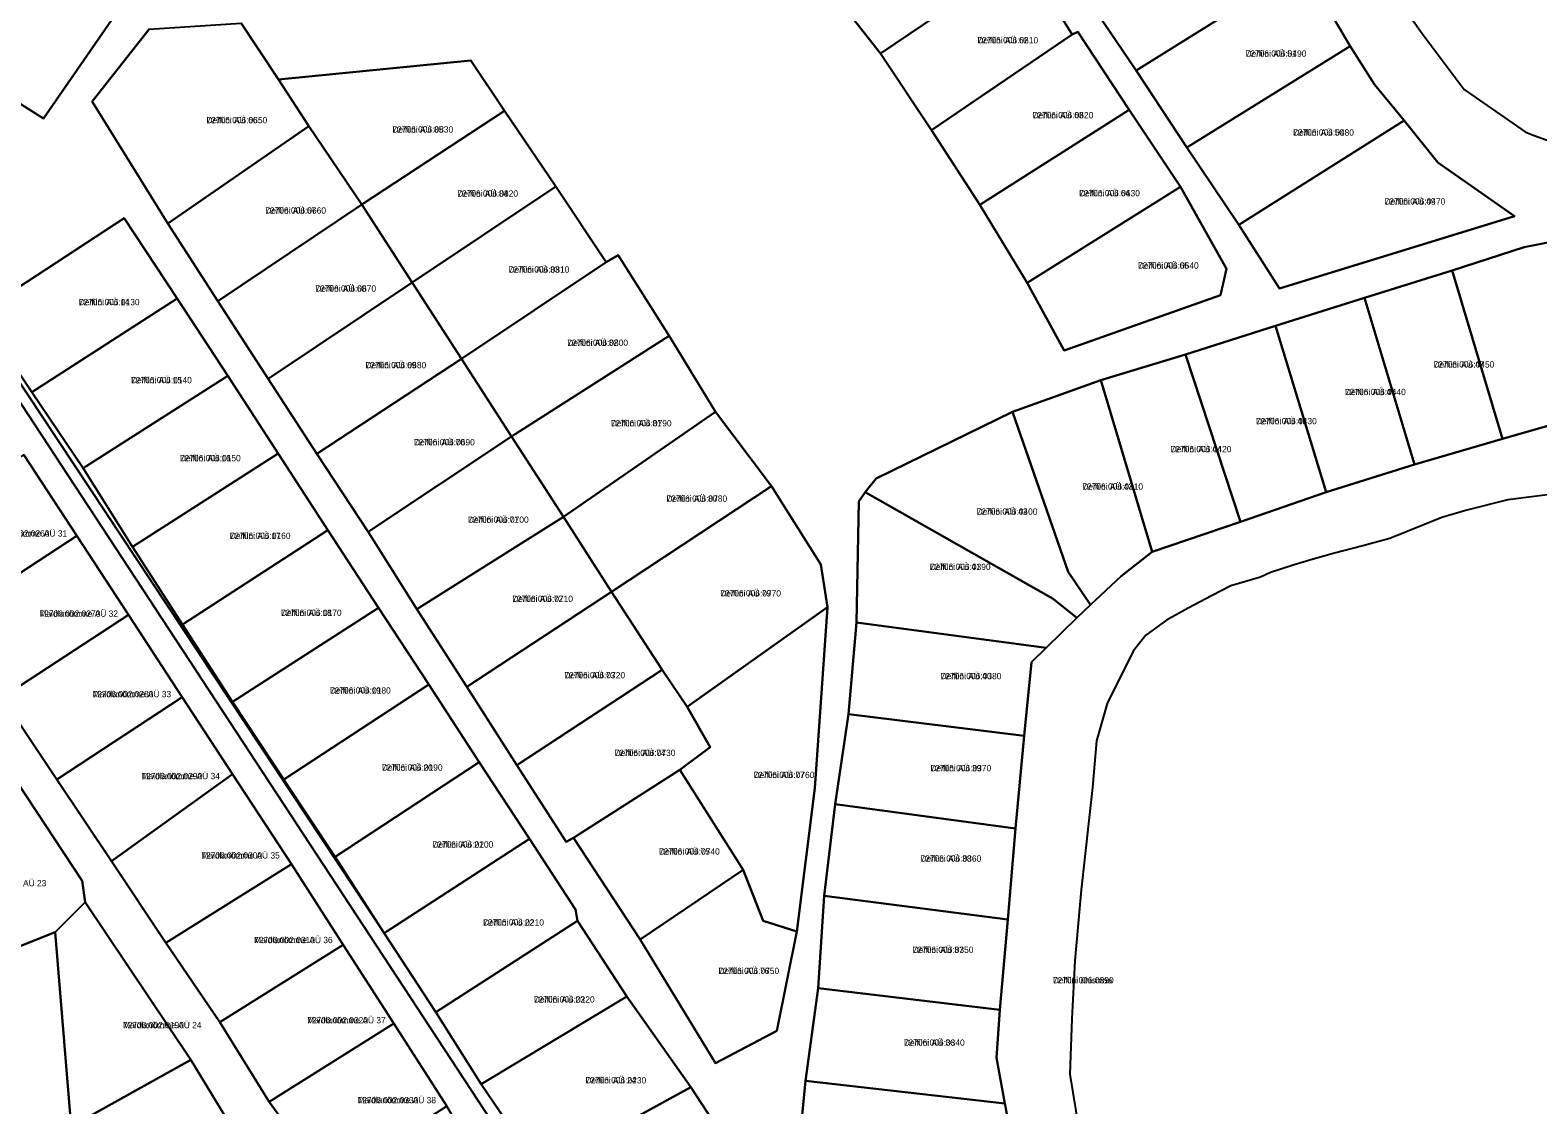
# Model space of a CAD drawing. Extents: x 504287 to 537970, y 6539941 to 6586214.
# Drawn here: x 537213.8 to 537573.4, y 6567871.7 to 6568127.9 of the extents above; entities that cross this region are included whole.
import ezdxf

# ---------------------------------------------------------------- set-up
doc = ezdxf.new("R2010")
doc.units = 0
for name, color, linetype in [('L_AADRESS', 7, 'Continuous'), ('PIIR', 7, 'Continuous'), ('TUNNUS', 7, 'Continuous')]:
    doc.layers.add(name, color=color, linetype=linetype)

msp = doc.modelspace()

# ---------------------------------------------------------------- linework, layer by layer
at = {"layer": 'PIIR'}
for points in [[(537162.52, 6568196.88), (537156.07, 6568195.16), (537157.85, 6568183.47), (537156.64, 6568141.07), (537174.01, 6568132.35), (537173.51, 6568131.43), (537196.61, 6568119.72), (537216.98, 6568106.85), (537233.19, 6568130.34), (537236.07, 6568135.82), (537238.06, 6568147.49), (537233.26, 6568150.33), (537213.26, 6568155.33), (537189.8, 6568165.38), (537182.88, 6568169.11), (537166.92, 6568186.44)], [(537504.12, 6568161.18), (537517.44, 6568143.22), (537477.61, 6568118.34), (537465.39, 6568136.48)], [(537213.26, 6568155.33), (537233.26, 6568150.33), (537238.06, 6568147.49), (537236.07, 6568135.82), (537233.19, 6568130.34), (537216.98, 6568106.85), (537196.61, 6568119.72)], [(537395.49, 6568154.59), (537446.29, 6568150.7), (537450.8, 6568145.49), (537416.67, 6568122.4), (537393.76, 6568151.53)], [(537395.49, 6568154.59), (537393.76, 6568151.53), (537416.67, 6568122.4), (537428.83, 6568104.09), (537440.32, 6568086.32), (537451.59, 6568067.72), (537460.44, 6568051.53), (537497.75, 6568064.73), (537499.16, 6568071.02), (537488.21, 6568090.6), (537475.96, 6568108.92), (537463.7, 6568127.52), (537462.38, 6568126.89), (537450.8, 6568145.49), (537446.29, 6568150.7)], [(537450.8, 6568145.49), (537462.38, 6568126.89), (537428.83, 6568104.09), (537416.67, 6568122.4)], [(537517.44, 6568143.22), (537528.64, 6568124.1), (537489.74, 6568100), (537477.61, 6568118.34)], [(537264.14, 6568129.64), (537273.06, 6568116.16), (537280.3, 6568105.09), (537246.62, 6568081.85), (537228.62, 6568110.93), (537242.15, 6568128.18)], [(537463.7, 6568127.52), (537475.96, 6568108.92), (537440.32, 6568086.32), (537428.83, 6568104.09), (537462.38, 6568126.89)], [(537528.64, 6568124.1), (537534.46, 6568115), (537541.55, 6568106.37), (537502.09, 6568081.5), (537489.74, 6568100)], [(537318.95, 6568120.7), (537326.97, 6568108.72), (537292.9, 6568086.34), (537280.3, 6568105.09), (537273.06, 6568116.16)], [(537326.97, 6568108.72), (537339.2, 6568090.67), (537304.92, 6568067.76), (537292.9, 6568086.34)], [(537475.96, 6568108.92), (537488.21, 6568090.6), (537451.59, 6568067.72), (537440.32, 6568086.32)], [(537280.3, 6568105.09), (537292.9, 6568086.34), (537258.56, 6568063.31), (537246.62, 6568081.85)], [(537541.55, 6568106.37), (537549.6, 6568096.4), (537567.88, 6568083.62), (537511.78, 6568066.35), (537502.09, 6568081.5)], [(537339.2, 6568090.67), (537351.17, 6568072.66), (537316.66, 6568049.56), (537304.92, 6568067.76)], [(537488.21, 6568090.6), (537499.16, 6568071.02), (537497.75, 6568064.73), (537460.44, 6568051.53), (537451.59, 6568067.72)], [(537292.9, 6568086.34), (537304.92, 6568067.76), (537270.56, 6568044.84), (537258.56, 6568063.31)], [(537236.25, 6568083.12), (537248.88, 6568063.99), (537214.23, 6568041.6), (537201.51, 6568060.46)], [(537577.87, 6568077.68), (537583.81, 6568077.46), (537611.4, 6568043.81), (537565.03, 6568030.47), (537552.97, 6568070.65), (537570.16, 6568076.2)], [(537354.05, 6568074.29), (537366.23, 6568055.05), (537328.61, 6568031.06), (537316.66, 6568049.56), (537351.17, 6568072.66)], [(537552.97, 6568070.65), (537565.03, 6568030.47), (537544.02, 6568024.39), (537532.09, 6568064.13)], [(537304.92, 6568067.76), (537316.66, 6568049.56), (537282.19, 6568026.89), (537270.56, 6568044.84)], [(537248.88, 6568063.99), (537260.96, 6568045.56), (537226.44, 6568023.53), (537214.23, 6568041.6)], [(537532.09, 6568064.13), (537544.02, 6568024.39), (537522.99, 6568017.77), (537510.85, 6568057.48)], [(537366.23, 6568055.05), (537377.28, 6568036.95), (537340.99, 6568011.88), (537328.61, 6568031.06)], [(537510.85, 6568057.48), (537522.99, 6568017.77), (537502.54, 6568010.71), (537489.42, 6568050.61)], [(537316.66, 6568049.56), (537328.61, 6568031.06), (537294.41, 6568008.3), (537282.19, 6568026.89)], [(537489.42, 6568050.61), (537502.54, 6568010.71), (537481.41, 6568003.55), (537469.19, 6568044.5)], [(537260.96, 6568045.56), (537272.99, 6568027.01), (537238.23, 6568004.72), (537226.44, 6568023.53)], [(537469.19, 6568044.5), (537481.41, 6568003.55), (537474.03, 6567997.78), (537466.75, 6567990.88), (537461.43, 6567998.77), (537448.13, 6568036.96)], [(537377.28, 6568036.95), (537390.6, 6568019.24), (537352.5, 6567994.03), (537340.99, 6568011.88)], [(537448.13, 6568036.96), (537461.43, 6567998.77), (537466.75, 6567990.88), (537463.49, 6567987.83), (537457.84, 6567992.31), (537413.01, 6568017.77), (537415.57, 6568021.05)], [(537328.61, 6568031.06), (537340.99, 6568011.88), (537306, 6567989.88), (537294.41, 6568008.3)], [(537182.39, 6568006.7), (537212.28, 6568026.67), (537224.91, 6568007.36), (537194.88, 6567987.72)], [(537272.99, 6568027.01), (537284.83, 6568008.73), (537250.17, 6567986.26), (537238.23, 6568004.72)], [(537390.6, 6568019.24), (537402.39, 6568000.57), (537403.98, 6567990.36), (537370.54, 6567966.59), (537364.52, 6567975.4), (537352.5, 6567994.03)], [(537413.01, 6568017.77), (537457.84, 6567992.31), (537463.49, 6567987.83), (537456.16, 6567980.69), (537410.91, 6567986.68), (537411.47, 6568015.54)], [(537340.99, 6568011.88), (537352.5, 6567994.03), (537317.92, 6567971.34), (537306, 6567989.88)], [(537284.83, 6568008.73), (537296.91, 6567990.21), (537262.06, 6567967.82), (537250.17, 6567986.26)], [(537194.88, 6567987.72), (537224.91, 6568007.36), (537237.26, 6567988.49), (537207.15, 6567968.79)], [(537352.5, 6567994.03), (537364.52, 6567975.4), (537329.89, 6567952.7), (537317.92, 6567971.34)], [(537296.91, 6567990.21), (537308.86, 6567971.9), (537274.33, 6567949.28), (537262.06, 6567967.82)], [(537403.98, 6567990.36), (537400.97, 6567947.16), (537396.66, 6567913.05), (537388.62, 6567915.6), (537383.87, 6567927.72), (537368.74, 6567951.59), (537375.99, 6567956.96), (537370.54, 6567966.59)], [(537207.15, 6567968.79), (537237.26, 6567988.49), (537250.09, 6567968.87), (537220.15, 6567949.29)], [(537410.91, 6567986.68), (537456.16, 6567980.69), (537452.64, 6567977.27), (537450.91, 6567959.68), (537409, 6567964.84)], [(537364.52, 6567975.4), (537370.54, 6567966.59), (537375.99, 6567956.96), (537368.74, 6567951.59), (537343.37, 6567935.38), (537341.68, 6567934.37), (537329.89, 6567952.7)], [(537308.86, 6567971.9), (537320.94, 6567953.39), (537286.55, 6567930.82), (537274.33, 6567949.28)], [(537220.15, 6567949.29), (537250.09, 6567968.87), (537262.09, 6567950.52), (537233.16, 6567929.81)], [(537409, 6567964.84), (537450.91, 6567959.68), (537448.84, 6567937.6), (537405.82, 6567943.42)], [(537233.16, 6567929.81), (537262.09, 6567950.52), (537276.1, 6567929.1), (537246.16, 6567910.32)], [(537320.94, 6567953.39), (537332.88, 6567935.09), (537298.26, 6567912.62), (537286.55, 6567930.82)], [(537368.74, 6567951.59), (537383.87, 6567927.72), (537359.28, 6567911.11), (537343.37, 6567935.38)], [(537176.69, 6567922.9), (537171.72, 6567922.13), (537171.47, 6567924.1), (537210.88, 6567948.36), (537226.17, 6567925.08), (537226.88, 6567920.02), (537219.74, 6567912.83), (537185.62, 6567899.24)], [(537405.82, 6567943.42), (537448.84, 6567937.6), (537447.02, 6567915.91), (537403.22, 6567921.51)], [(537332.88, 6567935.09), (537343.86, 6567918.3), (537344.37, 6567915.55), (537310.6, 6567893.78), (537298.26, 6567912.62)], [(537246.16, 6567910.32), (537276.1, 6567929.1), (537288.49, 6567909.82), (537259.06, 6567891.38)], [(537383.87, 6567927.72), (537388.62, 6567915.6), (537396.66, 6567913.05), (537391.87, 6567889.32), (537377.26, 6567881.63), (537359.28, 6567911.11)], [(537403.22, 6567921.51), (537447.02, 6567915.91), (537445.13, 6567894.33), (537401.73, 6567899.53)], [(537219.74, 6567912.83), (537226.88, 6567920.02), (537252.14, 6567882.4), (537223.61, 6567866.53)], [(537344.37, 6567915.55), (537356.14, 6567897.51), (537321.4, 6567876.59), (537310.6, 6567893.78)], [(537259.06, 6567891.38), (537288.49, 6567909.82), (537300.54, 6567891.05), (537270.77, 6567872.39)], [(537356.14, 6567897.51), (537371.39, 6567875.91), (537335.26, 6567856.07), (537321.4, 6567876.59)], [(537401.73, 6567899.53), (537445.13, 6567894.33), (537444.35, 6567882.86), (537446.31, 6567872.01), (537398.76, 6567877.41)], [(537270.77, 6567872.39), (537300.54, 6567891.05), (537313.2, 6567871.36), (537284.86, 6567853.08)], [(537223.61, 6567866.53), (537252.14, 6567882.4), (537263.12, 6567864.34), (537229.36, 6567843.46)], [(537371.39, 6567875.91), (537384.24, 6567856.21), (537348.49, 6567835.86), (537335.26, 6567856.07)], [(537398.76, 6567877.41), (537446.31, 6567872.01), (537449.67, 6567854.66), (537440.4, 6567851.29), (537437.29, 6567851.16), (537396.67, 6567856.17)]]:
    msp.add_lwpolyline(points, close=True, dxfattribs=at)
for points in [[(537465.39, 6568136.48), (537477.61, 6568118.34), (537489.74, 6568100), (537502.09, 6568081.5), (537511.78, 6568066.35), (537567.88, 6568083.62), (537549.6, 6568096.4), (537541.55, 6568106.37), (537534.46, 6568115), (537528.64, 6568124.1), (537517.44, 6568143.22)], [(537534.87, 6568142.64), (537545.89, 6568127.19), (537555.91, 6568113.77), (537561.35, 6568110.01), (537570.43, 6568103.73), (537571.96, 6568103.1), (537580.81, 6568099.84), (537588.49, 6568100.03), (537598.43, 6568099.88), (537616.93, 6568105.71), (537628.63, 6568110.63), (537639.16, 6568114.01), (537652.09, 6568120.45), (537655.38, 6568122.18), (537660.4, 6568124.83), (537667.13, 6568128.02)], [(537242.15, 6568128.18), (537228.62, 6568110.93), (537246.62, 6568081.85), (537258.56, 6568063.31), (537270.56, 6568044.84), (537282.19, 6568026.89), (537294.41, 6568008.3), (537306, 6567989.88), (537317.92, 6567971.34), (537329.89, 6567952.7), (537341.68, 6567934.37), (537343.37, 6567935.38), (537359.28, 6567911.11), (537377.26, 6567881.63), (537391.87, 6567889.32), (537396.66, 6567913.05), (537400.97, 6567947.16), (537403.98, 6567990.36), (537402.39, 6568000.57), (537390.6, 6568019.24), (537377.28, 6568036.95), (537366.23, 6568055.05), (537354.05, 6568074.29), (537351.17, 6568072.66), (537339.2, 6568090.67), (537326.97, 6568108.72), (537318.95, 6568120.7), (537273.06, 6568116.16), (537264.14, 6568129.64)], [(537384.24, 6567856.21), (537371.39, 6567875.91), (537356.14, 6567897.51), (537344.37, 6567915.55), (537343.86, 6567918.3), (537332.88, 6567935.09), (537320.94, 6567953.39), (537308.86, 6567971.9), (537296.91, 6567990.21), (537284.83, 6568008.73), (537272.99, 6568027.01), (537260.96, 6568045.56), (537248.88, 6568063.99), (537236.25, 6568083.12), (537201.51, 6568060.46), (537214.23, 6568041.6), (537226.44, 6568023.53), (537238.23, 6568004.72), (537250.17, 6567986.26), (537262.06, 6567967.82), (537274.33, 6567949.28), (537286.55, 6567930.82), (537298.26, 6567912.62), (537310.6, 6567893.78), (537321.4, 6567876.59), (537335.26, 6567856.07)], [(537577.87, 6568077.68), (537570.16, 6568076.2), (537552.97, 6568070.65), (537532.09, 6568064.13), (537510.85, 6568057.48), (537489.42, 6568050.61), (537469.19, 6568044.5), (537448.13, 6568036.96), (537415.57, 6568021.05), (537413.01, 6568017.77), (537411.47, 6568015.54), (537410.91, 6567986.68), (537409, 6567964.84), (537405.82, 6567943.42), (537403.22, 6567921.51), (537401.73, 6567899.53), (537398.76, 6567877.41), (537396.67, 6567856.17)], [(537359.1, 6567814.16), (537195.64, 6568063.05)], [(537198.22, 6568063.59), (537298.26, 6567912.62), (537310.6, 6567893.78), (537321.4, 6567876.59), (537335.26, 6567856.07), (537348.49, 6567835.86), (537361.94, 6567815.83), (537352.65, 6567810.36), (537327.78, 6567841.72), (537311.62, 6567826.76), (537292.17, 6567814.25), (537271.95, 6567802.44), (537256.33, 6567793.43), (537251.95, 6567801.14), (537289.15, 6567823.78), (537275.38, 6567846.02), (537263.12, 6567864.34), (537252.14, 6567882.4), (537226.88, 6567920.02), (537226.17, 6567925.08), (537210.88, 6567948.36)], [(537449.67, 6567854.66), (537446.31, 6567872.01), (537444.35, 6567882.86), (537445.13, 6567894.33), (537447.02, 6567915.91), (537448.84, 6567937.6), (537450.91, 6567959.68), (537452.64, 6567977.27), (537456.16, 6567980.69), (537463.49, 6567987.83), (537466.75, 6567990.88), (537474.03, 6567997.78), (537481.41, 6568003.55), (537502.54, 6568010.71), (537522.99, 6568017.77), (537544.02, 6568024.39), (537565.03, 6568030.47), (537611.4, 6568043.81)], [(537207.15, 6567968.79), (537220.15, 6567949.29), (537233.16, 6567929.81), (537246.16, 6567910.32), (537259.06, 6567891.38), (537270.77, 6567872.39), (537284.86, 6567853.08), (537297.88, 6567832.22), (537301.82, 6567831.7), (537314.83, 6567840.39), (537325.51, 6567850.23), (537313.2, 6567871.36), (537300.54, 6567891.05), (537288.49, 6567909.82), (537276.1, 6567929.1), (537262.09, 6567950.52), (537250.09, 6567968.87), (537237.26, 6567988.49), (537224.91, 6568007.36), (537212.28, 6568026.67)], [(537580.14, 6568017.69), (537566.27, 6568015.97), (537556.52, 6568013.48), (537550.56, 6568011.73), (537538.1, 6568006.75), (537531.66, 6568004.95), (537524.92, 6568003.23), (537519.89, 6568001.82), (537515.29, 6568000.48), (537509.68, 6567998.64), (537507.25, 6567997.54), (537500.24, 6567995.41), (537495.59, 6567993.09), (537490.04, 6567990.09), (537484.84, 6567987.22), (537479.93, 6567983.71), (537476.88, 6567979.87), (537470.68, 6567967.4), (537468.16, 6567958.49), (537467.21, 6567947.33), (537464.48, 6567922.94), (537462.99, 6567906.01), (537462.26, 6567892.18), (537461.81, 6567879.03), (537465.48, 6567856.67)], [(537185.62, 6567899.24), (537219.74, 6567912.83), (537223.61, 6567866.53), (537229.36, 6567843.46), (537234.96, 6567821.03), (537239.32, 6567793.57), (537239.97, 6567784), (537245.64, 6567744.02), (537124.01, 6567723.78)]]:
    msp.add_lwpolyline(points, dxfattribs=at)

# ---------------------------------------------------------------- texts
at = {"layer": 'L_AADRESS'}
for s, p in [('Delfiini AÜ 62', (537439.75, 6568124.79)), ('Delfiini AÜ 51', (537503.73, 6568121.61)), ('Delfiini AÜ 63', (537452.9, 6568106.92)), ('Delfiini AÜ 66', (537255.85, 6568105.75)), ('Delfiini AÜ 85', (537300.2, 6568103.52)), ('Delfiini AÜ 50', (537515.07, 6568102.8)), ('Delfiini AÜ 84', (537315.68, 6568088.24)), ('Delfiini AÜ 64', (537464.02, 6568088.32)), ('Delfiini AÜ 49', (537536.88, 6568086.36)), ('Delfiini AÜ 67', (537269.87, 6568084.2)), ('Delfiini AÜ 65', (537478.04, 6568071.07)), ('Delfiini AÜ 83', (537327.91, 6568070.12)), ('Delfiini AÜ 68', (537281.81, 6568065.59)), ('Delfiini AÜ 14', (537225.39, 6568062.36)), ('Delfiini AÜ 82', (537341.91, 6568052.67)), ('Delfiini AÜ 69', (537293.77, 6568047.33)), ('Delfiini AÜ 47', (537548.56, 6568047.49)), ('Delfiini AÜ 15', (537237.86, 6568043.76)), ('Delfiini AÜ 46', (537527.44, 6568040.92)), ('Delfiini AÜ 81', (537352.31, 6568033.46)), ('Delfiini AÜ 45', (537506.21, 6568033.98)), ('Delfiini AÜ 70', (537305.35, 6568028.93)), ('Delfiini AÜ 16', (537249.52, 6568025.14)), ('Delfiini AÜ 44', (537485.86, 6568027.3)), ('Delfiini AÜ 43', (537464.77, 6568018.37)), ('Delfiini AÜ 80', (537365.57, 6568015.49)), ('Delfiini AÜ 71', (537318.21, 6568010.47)), ('Delfiini AÜ 42', (537439.58, 6568012.4)), ('Maidlanõmme AÜ 31', (537203.89, 6568007.2)), ('Delfiini AÜ 17', (537261.41, 6568006.64)), ('Delfiini AÜ 41', (537428.4, 6567999.23)), ('Delfiini AÜ 72', (537328.78, 6567991.61)), ('Delfiini AÜ 79', (537378.4, 6567992.91)), ('Maidlanõmme AÜ 32', (537216.02, 6567988.07)), ('Delfiini AÜ 18', (537273.59, 6567988.28)), ('Delfiini AÜ 73', (537341.21, 6567973.37)), ('Delfiini AÜ 40', (537430.98, 6567973.18)), ('Maidlanõmme AÜ 33', (537228.69, 6567968.89)), ('Delfiini AÜ 19', (537285.31, 6567969.75)), ('Delfiini AÜ 74', (537353.21, 6567954.88)), ('Maidlanõmme AÜ 34', (537240.33, 6567949.34)), ('Delfiini AÜ 20', (537297.68, 6567951.36)), ('Delfiini AÜ 77', (537386.36, 6567949.6)), ('Delfiini AÜ 39', (537428.55, 6567951.22)), ('Maidlanõmme AÜ 35', (537254.62, 6567930.42)), ('Delfiini AÜ 21', (537309.77, 6567933.01)), ('Delfiini AÜ 75', (537363.79, 6567931.35)), ('Delfiini AÜ 38', (537426.18, 6567929.67)), ('Maidlanõmme AÜ 23', (537198.93, 6567923.8)), ('Delfiini AÜ 22', (537321.85, 6567914.44)), ('Maidlanõmme AÜ 36', (537267.22, 6567910.24)), ('Delfiini AÜ 37', (537424.31, 6567907.92)), ('Delfiini AÜ 76', (537377.97, 6567902.87)), ('Delfiini ühismaa', (537457.75, 6567900.64)), ('Delfiini AÜ 23', (537333.95, 6567896.07)), ('Maidlanõmme AÜ 37', (537279.87, 6567891.11)), ('Maidlanõmme AÜ 24', (537235.94, 6567889.96)), ('Delfiini AÜ 36', (537422.22, 6567885.77)), ('Delfiini AÜ 24', (537346.25, 6567876.79)), ('Maidlanõmme AÜ 38', (537291.88, 6567872.07))]:
    msp.add_text(s, height=1.5, dxfattribs=at).set_placement(p)
at = {"layer": 'TUNNUS'}
for s, p in [('72706:006:0610', (537439.75, 6568124.79)), ('72706:006:0490', (537503.73, 6568121.61)), ('72706:006:0620', (537452.9, 6568106.92)), ('72706:006:0650', (537255.85, 6568105.75)), ('72706:006:0830', (537300.2, 6568103.52)), ('72706:006:0480', (537515.07, 6568102.8)), ('72706:006:0820', (537315.68, 6568088.24)), ('72706:006:0630', (537464.02, 6568088.32)), ('72706:006:0470', (537536.88, 6568086.36)), ('72706:006:0660', (537269.87, 6568084.2)), ('72706:006:0640', (537478.04, 6568071.07)), ('72706:006:0810', (537327.91, 6568070.12)), ('72706:006:0670', (537281.81, 6568065.59)), ('72706:006:0130', (537225.39, 6568062.36)), ('72706:006:0800', (537341.91, 6568052.67)), ('72706:006:0680', (537293.77, 6568047.33)), ('72706:006:0450', (537548.56, 6568047.49)), ('72706:006:0140', (537237.86, 6568043.76)), ('72706:006:0440', (537527.44, 6568040.92)), ('72706:006:0790', (537352.31, 6568033.46)), ('72706:006:0430', (537506.21, 6568033.98)), ('72706:006:0690', (537305.35, 6568028.93)), ('72706:006:0150', (537249.52, 6568025.14)), ('72706:006:0420', (537485.86, 6568027.3)), ('72706:006:0410', (537464.77, 6568018.37)), ('72706:006:0780', (537365.57, 6568015.49)), ('72706:006:0700', (537318.21, 6568010.47)), ('72706:006:0400', (537439.58, 6568012.4)), ('72706:002:0260', (537203.89, 6568007.2)), ('72706:006:0160', (537261.41, 6568006.64)), ('72706:006:0390', (537428.4, 6567999.23)), ('72706:006:0770', (537378.4, 6567992.91)), ('72706:006:0170', (537273.59, 6567988.28)), ('72706:006:0710', (537328.78, 6567991.61)), ('72706:002:0270', (537216.02, 6567988.07)), ('72706:006:0720', (537341.21, 6567973.37)), ('72706:006:0380', (537430.98, 6567973.18)), ('72706:002:0280', (537228.69, 6567968.89)), ('72706:006:0180', (537285.31, 6567969.75)), ('72706:006:0730', (537353.21, 6567954.88)), ('72706:002:0290', (537240.33, 6567949.34)), ('72706:006:0190', (537297.68, 6567951.36)), ('72706:006:0760', (537386.36, 6567949.6)), ('72706:006:0370', (537428.55, 6567951.22)), ('72706:006:0200', (537309.77, 6567933.01)), ('72706:006:0740', (537363.79, 6567931.35)), ('72706:002:0300', (537254.62, 6567930.42)), ('72706:006:0360', (537426.18, 6567929.67)), ('72706:006:0210', (537321.85, 6567914.44)), ('72706:002:0310', (537267.22, 6567910.24)), ('72706:006:0350', (537424.31, 6567907.92)), ('72706:006:0750', (537377.97, 6567902.87)), ('72706:006:0890', (537457.75, 6567900.64)), ('72706:006:0220', (537333.95, 6567896.07)), ('72706:002:0320', (537279.87, 6567891.11)), ('72706:002:0190', (537235.94, 6567889.96)), ('72706:006:0340', (537422.22, 6567885.77)), ('72706:006:0230', (537346.25, 6567876.79)), ('72706:002:0330', (537291.88, 6567872.07))]:
    msp.add_text(s, height=1.5, dxfattribs=at).set_placement(p)

doc.saveas('drawing.dxf')
